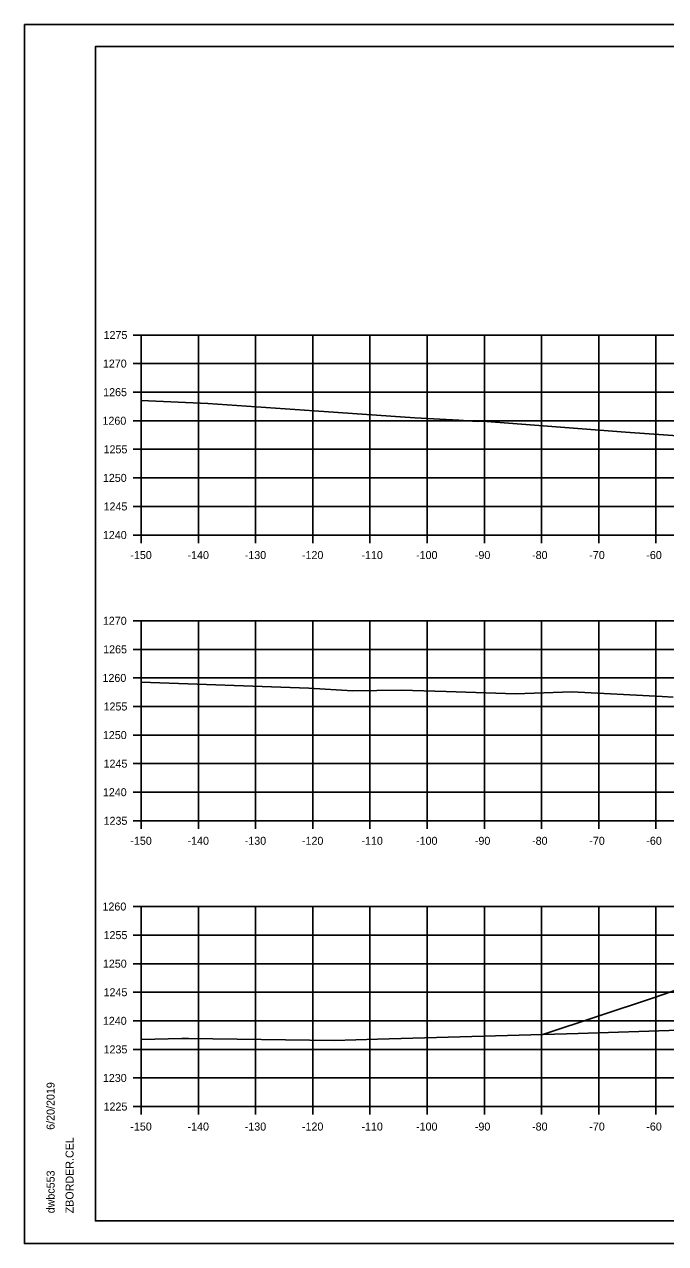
# Model space of a CAD drawing. Extents: x -70 to 701944, y -4 to 666871.
# Drawn here: x 679713.5 to 679825.6, y 652469 to 652682.3 of the extents above; entities that cross this region are included whole.
import ezdxf

# ---------------------------------------------------------------- set-up
doc = ezdxf.new("R2010")
doc.units = 0
for name, color, linetype in [('R_Axis', 7, 'Continuous'), ('R_Axis Annot', 7, 'Continuous'), ('R_Border', 7, 'Continuous'), ('R_Exist Surface', 7, 'Continuous'), ('R_Fin Surface', 7, 'Continuous'), ('R_Grid', 7, 'Continuous'), ('R_No Plot', 7, 'Continuous')]:
    doc.layers.add(name, color=color, linetype=linetype)

msp = doc.modelspace()

# ---------------------------------------------------------------- linework, layer by layer
at = {"layer": 'R_Axis'}
for p, q in [((679732.54, 652627.98), (679733.94, 652627.98)), ((679733.94, 652592.98), (679733.94, 652627.98)), ((679732.54, 652622.98), (679733.94, 652622.98)), ((679732.54, 652617.98), (679733.94, 652617.98)), ((679732.54, 652612.98), (679733.94, 652612.98)), ((679732.54, 652607.98), (679733.94, 652607.98)), ((679732.54, 652602.98), (679733.94, 652602.98)), ((679732.54, 652597.98), (679733.94, 652597.98)), ((679732.54, 652592.98), (679733.94, 652592.98)), ((679733.94, 652592.98), (680033.94, 652592.98)), ((679733.94, 652591.58), (679733.94, 652592.98)), ((679743.94, 652591.58), (679743.94, 652592.98)), ((679753.94, 652591.58), (679753.94, 652592.98)), ((679763.94, 652591.58), (679763.94, 652592.98)), ((679773.94, 652591.58), (679773.94, 652592.98)), ((679783.94, 652591.58), (679783.94, 652592.98)), ((679793.94, 652591.58), (679793.94, 652592.98)), ((679803.94, 652591.58), (679803.94, 652592.98)), ((679813.94, 652591.58), (679813.94, 652592.98)), ((679823.94, 652591.58), (679823.94, 652592.98)), ((679732.54, 652577.98), (679733.94, 652577.98)), ((679733.94, 652542.98), (679733.94, 652577.98)), ((679732.54, 652572.98), (679733.94, 652572.98)), ((679732.54, 652567.98), (679733.94, 652567.98)), ((679732.54, 652562.98), (679733.94, 652562.98)), ((679732.54, 652557.98), (679733.94, 652557.98)), ((679732.54, 652552.98), (679733.94, 652552.98)), ((679732.54, 652547.98), (679733.94, 652547.98)), ((679732.54, 652542.98), (679733.94, 652542.98)), ((679733.94, 652542.98), (680033.94, 652542.98)), ((679733.94, 652541.58), (679733.94, 652542.98)), ((679743.94, 652541.58), (679743.94, 652542.98)), ((679753.94, 652541.58), (679753.94, 652542.98)), ((679763.94, 652541.58), (679763.94, 652542.98)), ((679773.94, 652541.58), (679773.94, 652542.98)), ((679783.94, 652541.58), (679783.94, 652542.98)), ((679793.94, 652541.58), (679793.94, 652542.98)), ((679803.94, 652541.58), (679803.94, 652542.98)), ((679813.94, 652541.58), (679813.94, 652542.98)), ((679823.94, 652541.58), (679823.94, 652542.98)), ((679732.54, 652527.98), (679733.94, 652527.98)), ((679733.94, 652492.98), (679733.94, 652527.98)), ((679732.54, 652522.98), (679733.94, 652522.98)), ((679732.54, 652517.98), (679733.94, 652517.98)), ((679732.54, 652512.98), (679733.94, 652512.98)), ((679732.54, 652507.98), (679733.94, 652507.98)), ((679732.54, 652502.98), (679733.94, 652502.98)), ((679732.54, 652497.98), (679733.94, 652497.98)), ((679732.54, 652492.98), (679733.94, 652492.98)), ((679733.94, 652492.98), (680033.94, 652492.98)), ((679733.94, 652491.58), (679733.94, 652492.98)), ((679743.94, 652491.58), (679743.94, 652492.98)), ((679753.94, 652491.58), (679753.94, 652492.98)), ((679763.94, 652491.58), (679763.94, 652492.98)), ((679773.94, 652491.58), (679773.94, 652492.98)), ((679783.94, 652491.58), (679783.94, 652492.98)), ((679793.94, 652491.58), (679793.94, 652492.98)), ((679803.94, 652491.58), (679803.94, 652492.98)), ((679813.94, 652491.58), (679813.94, 652492.98)), ((679823.94, 652491.58), (679823.94, 652492.98))]:
    msp.add_line(p, q, dxfattribs=at)
at = {"layer": 'R_Border'}
for p, q in [((679725.94, 652678.44), (680042.12, 652678.44)), ((679725.94, 652472.98), (679725.94, 652678.44)), ((679725.94, 652472.98), (679725.94, 652472.98)), ((680042.12, 652472.98), (679725.94, 652472.98))]:
    msp.add_line(p, q, dxfattribs=at)
at = {"layer": 'R_Exist Surface'}
for points in [[(679733.94, 652616.52), (679745.57, 652615.98), (679764.21, 652614.72), (679781.77, 652613.5), (679789.46, 652613.11), (679792.66, 652612.87), (679793.61, 652612.9), (679818.61, 652611.01), (679829.42, 652610.21)], [(679733.94, 652567.25), (679763.23, 652566.2), (679770.89, 652565.74), (679779.37, 652565.86), (679787.25, 652565.6), (679799.36, 652565.19), (679809.25, 652565.55), (679825.01, 652564.73), (679826.93, 652564.6)], [(679733.94, 652504.7), (679741.04, 652504.91), (679742.23, 652504.9), (679767.7, 652504.52), (679775.24, 652504.75), (679810.31, 652505.75), (679828.02, 652506.37)]]:
    msp.add_lwpolyline(points, dxfattribs=at)
at = {"layer": 'R_Fin Surface'}
msp.add_lwpolyline([(679804.14, 652505.58), (679823.52, 652512.03), (679828.24, 652513.61)], dxfattribs=at)
at = {"layer": 'R_Grid'}
for p, q in [((679733.94, 652627.98), (680033.94, 652627.98)), ((679733.94, 652592.98), (679733.94, 652627.98)), ((679743.94, 652592.98), (679743.94, 652627.98)), ((679753.94, 652592.98), (679753.94, 652627.98)), ((679763.94, 652592.98), (679763.94, 652627.98)), ((679773.94, 652592.98), (679773.94, 652627.98)), ((679783.94, 652592.98), (679783.94, 652627.98)), ((679793.94, 652592.98), (679793.94, 652627.98)), ((679803.94, 652592.98), (679803.94, 652627.98)), ((679813.94, 652592.98), (679813.94, 652627.98)), ((679823.94, 652592.98), (679823.94, 652627.98)), ((679733.94, 652622.98), (680033.94, 652622.98)), ((679733.94, 652617.98), (680033.94, 652617.98)), ((679733.94, 652612.98), (680033.94, 652612.98)), ((679733.94, 652607.98), (680033.94, 652607.98)), ((679733.94, 652602.98), (680033.94, 652602.98)), ((679733.94, 652597.98), (680033.94, 652597.98)), ((679733.94, 652592.98), (680033.94, 652592.98)), ((679733.94, 652577.98), (680033.94, 652577.98)), ((679733.94, 652542.98), (679733.94, 652577.98)), ((679743.94, 652542.98), (679743.94, 652577.98)), ((679753.94, 652542.98), (679753.94, 652577.98)), ((679763.94, 652542.98), (679763.94, 652577.98)), ((679773.94, 652542.98), (679773.94, 652577.98)), ((679783.94, 652542.98), (679783.94, 652577.98)), ((679793.94, 652542.98), (679793.94, 652577.98)), ((679803.94, 652542.98), (679803.94, 652577.98)), ((679813.94, 652542.98), (679813.94, 652577.98)), ((679823.94, 652542.98), (679823.94, 652577.98)), ((679733.94, 652572.98), (680033.94, 652572.98)), ((679733.94, 652567.98), (680033.94, 652567.98)), ((679733.94, 652562.98), (680033.94, 652562.98)), ((679733.94, 652557.98), (680033.94, 652557.98)), ((679733.94, 652552.98), (680033.94, 652552.98)), ((679733.94, 652547.98), (680033.94, 652547.98)), ((679733.94, 652542.98), (680033.94, 652542.98)), ((679733.94, 652527.98), (680033.94, 652527.98)), ((679733.94, 652492.98), (679733.94, 652527.98)), ((679743.94, 652492.98), (679743.94, 652527.98)), ((679753.94, 652492.98), (679753.94, 652527.98)), ((679763.94, 652492.98), (679763.94, 652527.98)), ((679773.94, 652492.98), (679773.94, 652527.98)), ((679783.94, 652492.98), (679783.94, 652527.98)), ((679793.94, 652492.98), (679793.94, 652527.98)), ((679803.94, 652492.98), (679803.94, 652527.98)), ((679813.94, 652492.98), (679813.94, 652527.98)), ((679823.94, 652492.98), (679823.94, 652527.98)), ((679733.94, 652522.98), (680033.94, 652522.98)), ((679733.94, 652517.98), (680033.94, 652517.98)), ((679733.94, 652512.98), (680033.94, 652512.98)), ((679733.94, 652507.98), (680033.94, 652507.98)), ((679733.94, 652502.98), (680033.94, 652502.98)), ((679733.94, 652497.98), (680033.94, 652497.98)), ((679733.94, 652492.98), (680033.94, 652492.98))]:
    msp.add_line(p, q, dxfattribs=at)
at = {"layer": 'R_No Plot'}
for p, q in [((679713.54, 652682.33), (680046.87, 652682.33)), ((679713.54, 652469), (680046.87, 652469))]:
    msp.add_line(p, q, dxfattribs=at)
for points in [[(679713.53, 652682.33), (680046.87, 652682.33), (680046.87, 652469), (679713.53, 652469)], [(679959.86, 652678.44), (679959.86, 652668.56), (679995.59, 652668.56), (679995.59, 652665.64), (680018.79, 652665.64), (680018.79, 652641.31), (680042.12, 652641.31), (680042.12, 652472.98), (679725.94, 652472.98), (679725.94, 652678.44)]]:
    msp.add_lwpolyline(points, close=True, dxfattribs=at)

# ---------------------------------------------------------------- texts
at = {"layer": 'R_Axis Annot'}
for s, p in [('1275', (679727.37, 652627.28)), ('1270', (679727.25, 652622.28)), ('1265', (679727.3, 652617.28)), ('1260', (679727.18, 652612.28)), ('1255', (679727.37, 652607.28)), ('1250', (679727.25, 652602.28)), ('1245', (679727.37, 652597.28)), ('1240', (679727.25, 652592.28)), ('-150', (679732.05, 652588.78)), ('-140', (679742.05, 652588.78)), ('-130', (679752.05, 652588.78)), ('-120', (679762.05, 652588.78)), ('-110', (679772.45, 652588.78)), ('-100', (679782, 652588.78)), ('-90', (679792.28, 652588.78)), ('-80', (679802.28, 652588.78)), ('-70', (679812.28, 652588.78)), ('-60', (679822.25, 652588.78)), ('1270', (679727.25, 652577.28)), ('1265', (679727.3, 652572.28)), ('1260', (679727.18, 652567.28)), ('1255', (679727.37, 652562.28)), ('1250', (679727.25, 652557.28)), ('1245', (679727.37, 652552.28)), ('1240', (679727.25, 652547.28)), ('1235', (679727.37, 652542.28)), ('-150', (679732.05, 652538.78)), ('-140', (679742.05, 652538.78)), ('-130', (679752.05, 652538.78)), ('-120', (679762.05, 652538.78)), ('-110', (679772.45, 652538.78)), ('-100', (679782, 652538.78)), ('-90', (679792.28, 652538.78)), ('-80', (679802.28, 652538.78)), ('-70', (679812.28, 652538.78)), ('-60', (679822.25, 652538.78)), ('1260', (679727.18, 652527.28)), ('1255', (679727.37, 652522.28)), ('1250', (679727.25, 652517.28)), ('1245', (679727.37, 652512.28)), ('1240', (679727.25, 652507.28)), ('1235', (679727.37, 652502.28)), ('1230', (679727.25, 652497.28)), ('1225', (679727.37, 652492.28)), ('-150', (679732.05, 652488.78)), ('-140', (679742.05, 652488.78)), ('-130', (679752.05, 652488.78)), ('-120', (679762.05, 652488.78)), ('-110', (679772.45, 652488.78)), ('-100', (679782, 652488.78)), ('-90', (679792.28, 652488.78)), ('-80', (679802.28, 652488.78)), ('-70', (679812.28, 652488.78)), ('-60', (679822.25, 652488.78))]:
    msp.add_text(s, height=1.4, dxfattribs=at).set_placement(p)
at = {"layer": 'R_Border'}
for s, p in [('6/20/2019', (679718.81, 652488.91)), ('ZBORDER.CEL', (679722.13, 652474.3)), ('dwbc553', (679718.81, 652474.3))]:
    msp.add_text(s, height=1.4, rotation=90, dxfattribs=at).set_placement(p)

doc.saveas('drawing.dxf')
